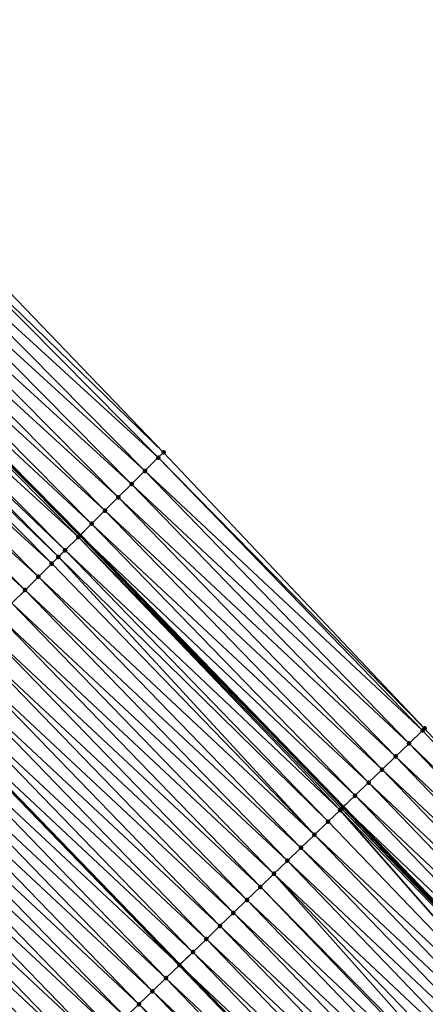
# Model space of a CAD drawing. Header units: feet. Extents: x 2017424 to 2024169, y 808042 to 818730.
# Tile 327 of 329: x 2022880 to 2022902, y 814107 to 814159. Entities that reach past the tile are written whole.
import ezdxf

# ---------------------------------------------------------------- set-up
doc = ezdxf.new("R2010")
doc.units = ezdxf.units.FT
doc.header["$MEASUREMENT"] = 0
for name, color, linetype, lineweight in [('EP_Travel Lane', 172, 'Continuous', 53), ('NB-Road Shots', 141, 'Continuous', 100), ('NB-Road X-Section', 40, 'Continuous', 13), ('STRIPING', 60, 'Continuous', 53)]:
    doc.layers.add(name, color=color, linetype=linetype, lineweight=lineweight)
doc.layers.add('I-77-MM15-17_NB-Surface-BORDER', color=7, linetype='Continuous')
doc.layers.add('I-77-MM15-17_NB-Surface-TIN', color=7, linetype='Continuous')

msp = doc.modelspace()

# ---------------------------------------------------------------- linework, layer by layer
at = {"layer": 'EP_Travel Lane'}
msp.add_polyline3d([(2022767.371049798, 814242.5469800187, 293.8088153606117), (2022782.395149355, 814229.0650125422, 294.5513637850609), (2022797.106016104, 814215.5335921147, 295.2567507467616), (2022811.817192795, 814202.0018865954, 295.950300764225), (2022826.43342328, 814188.0277218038, 296.6233001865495), (2022840.777088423, 814174.1070513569, 297.3120484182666), (2022855.192024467, 814159.9745679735, 298.0072010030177), (2022869.234222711, 814145.7480773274, 298.6593510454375), (2022883.275599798, 814131.5224186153, 299.3469830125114), (2022897.283300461, 814117.0483564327, 300.0231161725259), (2022911.13583631, 814102.6353312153, 300.6367119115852), (2022925.035677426, 814088.0969683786, 301.3041992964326), (2022938.735340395, 814073.5411112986, 301.9734336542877), (2022952.434025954, 814058.9862927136, 302.6844714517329)], dxfattribs=at)
at = {"layer": 'I-77-MM15-17_NB-Surface-BORDER', "color": 3, "linetype": 'Continuous', "lineweight": -3}
msp.add_polyline3d([(2022770.134460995, 814245.6629141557, 294.0602586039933), (2022785.345967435, 814232.2590478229, 294.7774756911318), (2022800.981203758, 814219.7266984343, 295.5252439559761), (2022815.556053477, 814206.0500160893, 296.2577892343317), (2022830.513042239, 814192.2423234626, 296.8506749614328), (2022844.928862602, 814178.3956726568, 297.5326705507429), (2022859.459820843, 814164.2149953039, 298.2418124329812), (2022873.854033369, 814150.3385323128, 298.9191525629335), (2022887.712082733, 814135.9302996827, 299.5876098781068), (2022901.618731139, 814121.2257796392, 300.2473897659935), (2022915.183509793, 814106.5361487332, 300.8601521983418), (2022929.539219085, 814092.3300218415, 301.5308495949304), (2022942.971412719, 814077.5225661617, 302.1824778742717), (2022955.937143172, 814062.2783627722, 302.8469678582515)], dxfattribs=at)
at = {"layer": 'I-77-MM15-17_NB-Surface-TIN', "color": 128, "linetype": 'Continuous', "lineweight": -3}
for points in [[(2022887.712082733, 814135.9302996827, 299.5876098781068), (2022873.854033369, 814150.3385323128, 298.9191525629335), (2022873.362121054, 814149.849725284, 298.8910477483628)], [(2022887.432266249, 814135.6523351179, 299.5734670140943), (2022873.362121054, 814149.849725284, 298.8910477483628), (2022872.652738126, 814149.1449008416, 298.8522510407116)], [(2022887.432266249, 814135.6523351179, 299.5734670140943), (2022887.712082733, 814135.9302996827, 299.5876098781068), (2022873.362121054, 814149.849725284, 298.8910477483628)], [(2022886.722786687, 814134.9476081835, 299.5388376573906), (2022872.652738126, 814149.1449008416, 298.8522510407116), (2022871.943314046, 814148.4401179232, 298.8152289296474)], [(2022886.722786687, 814134.9476081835, 299.5388376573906), (2022887.432266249, 814135.6523351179, 299.5734670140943), (2022872.652738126, 814149.1449008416, 298.8522510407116)], [(2022886.013311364, 814134.2428769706, 299.5040254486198), (2022871.943314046, 814148.4401179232, 298.8152289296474), (2022871.233960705, 814147.7352636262, 298.7751563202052)], [(2022886.013311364, 814134.2428769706, 299.5040254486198), (2022886.722786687, 814134.9476081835, 299.5388376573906), (2022871.943314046, 814148.4401179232, 298.8152289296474)], [(2022885.303916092, 814133.5380649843, 299.4657612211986), (2022871.233960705, 814147.7352636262, 298.7751563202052), (2022870.524538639, 814147.0304786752, 298.7380473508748)], [(2022885.303916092, 814133.5380649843, 299.4657612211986), (2022886.013311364, 814134.2428769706, 299.5040254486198), (2022871.233960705, 814147.7352636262, 298.7751563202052)], [(2022884.594550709, 814132.8332228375, 299.4262080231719), (2022870.524538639, 814147.0304786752, 298.7380473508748), (2022869.815173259, 814146.3256365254, 298.6984938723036)], [(2022884.594550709, 814132.8332228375, 299.4262080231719), (2022885.303916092, 814133.5380649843, 299.4657612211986), (2022870.524538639, 814147.0304786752, 298.7380473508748)], [(2022883.885116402, 814132.1284502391, 299.3896271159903), (2022869.815173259, 814146.3256365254, 298.6984938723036), (2022869.234222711, 814145.7480773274, 298.6593510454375)], [(2022883.885116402, 814132.1284502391, 299.3896271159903), (2022884.594550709, 814132.8332228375, 299.4262080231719), (2022869.815173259, 814146.3256365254, 298.6984938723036)], [(2022883.175984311, 814131.4233726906, 299.3400135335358), (2022869.105998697, 814145.6206018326, 298.6507116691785), (2022868.39711521, 814144.9152734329, 298.5903772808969)], [(2022869.105998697, 814145.6206018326, 298.6507116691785), (2022883.275599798, 814131.5224186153, 299.3469830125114), (2022869.234222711, 814145.7480773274, 298.6593510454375)], [(2022883.175984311, 814131.4233726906, 299.3400135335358), (2022883.275599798, 814131.5224186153, 299.3469830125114), (2022869.105998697, 814145.6206018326, 298.6507116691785)], [(2022883.885116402, 814132.1284502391, 299.3896271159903), (2022869.234222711, 814145.7480773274, 298.6593510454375), (2022883.275599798, 814131.5224186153, 299.3469830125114)], [(2022882.111371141, 814130.3642893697, 299.2535154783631), (2022868.011307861, 814144.5315480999, 298.5607136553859), (2022867.68827226, 814144.2099041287, 298.528294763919)], [(2022882.467127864, 814130.7180170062, 299.2785132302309), (2022868.39711521, 814144.9152734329, 298.5903772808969), (2022868.011307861, 814144.5315480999, 298.5607136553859)], [(2022882.111371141, 814130.3642893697, 299.2535154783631), (2022882.467127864, 814130.7180170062, 299.2785132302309), (2022868.011307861, 814144.5315480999, 298.5607136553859)], [(2022882.467127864, 814130.7180170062, 299.2785132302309), (2022883.175984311, 814131.4233726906, 299.3400135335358), (2022868.39711521, 814144.9152734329, 298.5903772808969)], [(2022881.75822162, 814130.0127115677, 299.2191602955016), (2022867.68827226, 814144.2099041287, 298.528294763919), (2022866.979573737, 814143.5043890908, 298.4599840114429)], [(2022881.75822162, 814130.0127115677, 299.2191602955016), (2022882.111371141, 814130.3642893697, 299.2535154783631), (2022867.68827226, 814144.2099041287, 298.528294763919)], [(2022881.049499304, 814129.3072205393, 299.1518757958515), (2022866.979573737, 814143.5043890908, 298.4599840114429), (2022866.270770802, 814142.7989794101, 298.3961759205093)], [(2022881.049499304, 814129.3072205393, 299.1518757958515), (2022881.75822162, 814130.0127115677, 299.2191602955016), (2022866.979573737, 814143.5043890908, 298.4599840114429)], [(2022880.340702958, 814128.60180421, 299.0877837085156), (2022866.270770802, 814142.7989794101, 298.3961759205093), (2022865.561896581, 814142.0936416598, 298.3354419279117)], [(2022880.340702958, 814128.60180421, 299.0877837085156), (2022881.049499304, 814129.3072205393, 299.1518757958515), (2022866.270770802, 814142.7989794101, 298.3961759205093)], [(2022879.631870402, 814127.8964244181, 299.0252531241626), (2022880.340702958, 814128.60180421, 299.0877837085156), (2022865.561896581, 814142.0936416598, 298.3354419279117)], [(2022901.511920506, 814121.1228597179, 300.2418206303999), (2022887.432266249, 814135.6523351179, 299.5734670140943), (2022886.722786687, 814134.9476081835, 299.5388376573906)], [(2022901.618731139, 814121.2257796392, 300.2473897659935), (2022887.712082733, 814135.9302996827, 299.5876098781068), (2022887.432266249, 814135.6523351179, 299.5734670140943)], [(2022901.511920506, 814121.1228597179, 300.2418206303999), (2022901.618731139, 814121.2257796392, 300.2473897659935), (2022887.432266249, 814135.6523351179, 299.5734670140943)], [(2022900.791865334, 814120.4289415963, 300.2023326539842), (2022886.722786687, 814134.9476081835, 299.5388376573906), (2022886.013311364, 814134.2428769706, 299.5040254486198)], [(2022900.791865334, 814120.4289415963, 300.2023326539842), (2022901.511920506, 814121.1228597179, 300.2418206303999), (2022886.722786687, 814134.9476081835, 299.5388376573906)], [(2022900.071764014, 814119.7350714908, 300.1647994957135), (2022886.013311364, 814134.2428769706, 299.5040254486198), (2022885.303916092, 814133.5380649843, 299.4657612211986)], [(2022900.071764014, 814119.7350714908, 300.1647994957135), (2022900.791865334, 814120.4289415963, 300.2023326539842), (2022886.013311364, 814134.2428769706, 299.5040254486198)], [(2022899.351755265, 814119.0411050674, 300.1233450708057), (2022885.303916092, 814133.5380649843, 299.4657612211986), (2022884.594550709, 814132.8332228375, 299.4262080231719)], [(2022899.351755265, 814119.0411050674, 300.1233450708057), (2022900.071764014, 814119.7350714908, 300.1647994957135), (2022885.303916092, 814133.5380649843, 299.4657612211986)], [(2022898.631694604, 814118.3471926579, 300.0840896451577), (2022884.594550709, 814132.8332228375, 299.4262080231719), (2022883.885116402, 814132.1284502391, 299.3896271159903)], [(2022898.631694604, 814118.3471926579, 300.0840896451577), (2022899.351755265, 814119.0411050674, 300.1233450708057), (2022884.594550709, 814132.8332228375, 299.4262080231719)], [(2022897.911465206, 814117.6534558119, 300.0519817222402), (2022883.885116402, 814132.1284502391, 299.3896271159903), (2022883.275599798, 814131.5224186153, 299.3469830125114)], [(2022897.911465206, 814117.6534558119, 300.0519817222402), (2022898.631694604, 814118.3471926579, 300.0840896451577), (2022883.885116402, 814132.1284502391, 299.3896271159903)], [(2022897.111443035, 814116.8826840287, 300.0125661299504), (2022883.175984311, 814131.4233726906, 299.3400135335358), (2022882.467127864, 814130.7180170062, 299.2785132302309)], [(2022883.175984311, 814131.4233726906, 299.3400135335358), (2022897.283300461, 814117.0483564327, 300.0231161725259), (2022883.275599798, 814131.5224186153, 299.3469830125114)], [(2022897.191259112, 814116.9596947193, 300.018886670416), (2022897.283300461, 814117.0483564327, 300.0231161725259), (2022883.175984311, 814131.4233726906, 299.3400135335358)], [(2022897.111443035, 814116.8826840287, 300.0125661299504), (2022897.191259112, 814116.9596947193, 300.018886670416), (2022883.175984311, 814131.4233726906, 299.3400135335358)], [(2022897.911465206, 814117.6534558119, 300.0519817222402), (2022883.275599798, 814131.5224186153, 299.3469830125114), (2022897.283300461, 814117.0483564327, 300.0231161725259)], [(2022895.752568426, 814115.5703813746, 299.879775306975), (2022882.111371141, 814130.3642893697, 299.2535154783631), (2022881.75822162, 814130.0127115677, 299.2191602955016)], [(2022896.471976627, 814116.2649726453, 299.9466683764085), (2022882.467127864, 814130.7180170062, 299.2785132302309), (2022882.111371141, 814130.3642893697, 299.2535154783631)], [(2022895.752568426, 814115.5703813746, 299.879775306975), (2022896.471976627, 814116.2649726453, 299.9466683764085), (2022882.111371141, 814130.3642893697, 299.2535154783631)], [(2022896.471976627, 814116.2649726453, 299.9466683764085), (2022897.111443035, 814116.8826840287, 300.0125661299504), (2022882.467127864, 814130.7180170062, 299.2785132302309)], [(2022895.752568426, 814115.5703813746, 299.879775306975), (2022881.75822162, 814130.0127115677, 299.2191602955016), (2022881.049499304, 814129.3072205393, 299.1518757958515)], [(2022895.033126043, 814114.8758256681, 299.8143301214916), (2022881.049499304, 814129.3072205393, 299.1518757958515), (2022880.340702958, 814128.60180421, 299.0877837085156)], [(2022895.033126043, 814114.8758256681, 299.8143301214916), (2022895.752568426, 814115.5703813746, 299.879775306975), (2022881.049499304, 814129.3072205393, 299.1518757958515)], [(2022894.313657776, 814114.1812968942, 299.7499814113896), (2022880.340702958, 814128.60180421, 299.0877837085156), (2022879.631870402, 814127.8964244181, 299.0252531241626)], [(2022894.313657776, 814114.1812968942, 299.7499814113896), (2022895.033126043, 814114.8758256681, 299.8143301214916), (2022880.340702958, 814128.60180421, 299.0877837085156)], [(2022893.594135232, 814113.486824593, 299.6879318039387), (2022879.631870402, 814127.8964244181, 299.0252531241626), (2022878.923123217, 814127.1909584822, 298.959040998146)], [(2022893.594135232, 814113.486824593, 299.6879318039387), (2022894.313657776, 814114.1812968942, 299.7499814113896), (2022879.631870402, 814127.8964244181, 299.0252531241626)], [(2022892.874650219, 814112.7923132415, 299.624292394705), (2022878.923123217, 814127.1909584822, 298.959040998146), (2022878.214431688, 814126.4854363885, 298.8904288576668)], [(2022892.874650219, 814112.7923132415, 299.624292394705), (2022893.594135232, 814113.486824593, 299.6879318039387), (2022878.923123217, 814127.1909584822, 298.959040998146)], [(2022892.155255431, 814112.0977080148, 299.5568311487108), (2022878.214431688, 814126.4854363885, 298.8904288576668), (2022877.505826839, 814125.77982683, 298.8180787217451)], [(2022892.155255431, 814112.0977080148, 299.5568311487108), (2022892.874650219, 814112.7923132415, 299.624292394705), (2022878.214431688, 814126.4854363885, 298.8904288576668)], [(2022891.435918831, 814111.4030422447, 299.4869050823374), (2022877.505826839, 814125.77982683, 298.8180787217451), (2022876.797226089, 814125.0742131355, 298.7455518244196)], [(2022891.435918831, 814111.4030422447, 299.4869050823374), (2022892.155255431, 814112.0977080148, 299.5568311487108), (2022877.505826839, 814125.77982683, 298.8180787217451)], [(2022890.716562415, 814110.7083970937, 299.4178184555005), (2022876.797226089, 814125.0742131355, 298.7455518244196), (2022876.088474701, 814124.3687514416, 298.6795209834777)], [(2022890.716562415, 814110.7083970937, 299.4178184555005), (2022891.435918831, 814111.4030422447, 299.4869050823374), (2022876.797226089, 814125.0742131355, 298.7455518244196)], [(2022889.997163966, 814110.0137956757, 299.3505122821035), (2022876.088474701, 814124.3687514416, 298.6795209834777), (2022875.379753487, 814123.6632593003, 298.6121889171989)], [(2022889.997163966, 814110.0137956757, 299.3505122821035), (2022890.716562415, 814110.7083970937, 299.4178184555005), (2022876.088474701, 814124.3687514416, 298.6795209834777)], [(2022889.277753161, 814109.3192071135, 299.2837294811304), (2022875.379753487, 814123.6632593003, 298.6121889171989), (2022874.679184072, 814122.9658105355, 298.5440944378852)], [(2022889.277753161, 814109.3192071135, 299.2837294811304), (2022889.997163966, 814110.0137956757, 299.3505122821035), (2022875.379753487, 814123.6632593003, 298.6121889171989)], [(2022888.558412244, 814108.6245458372, 299.2139863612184), (2022874.671068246, 814122.9577308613, 298.5433055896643), (2022873.962352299, 814122.2522334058, 298.4757464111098)], [(2022874.671068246, 814122.9577308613, 298.5433055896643), (2022888.566589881, 814108.6324429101, 299.2147792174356), (2022874.679184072, 814122.9658105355, 298.5440944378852)], [(2022888.558412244, 814108.6245458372, 299.2139863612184), (2022888.566589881, 814108.6324429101, 299.2147792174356), (2022874.671068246, 814122.9577308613, 298.5433055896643)], [(2022889.277753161, 814109.3192071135, 299.2837294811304), (2022874.679184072, 814122.9658105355, 298.5440944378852), (2022888.566589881, 814108.6324429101, 299.2147792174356)], [(2022887.838983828, 814107.9299755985, 299.147949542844), (2022873.962352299, 814122.2522334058, 298.4757464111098), (2022873.253496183, 814121.5468773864, 298.4142317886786)], [(2022887.838983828, 814107.9299755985, 299.147949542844), (2022888.558412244, 814108.6245458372, 299.2139863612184), (2022873.962352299, 814122.2522334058, 298.4757464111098)], [(2022887.119466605, 814107.2354977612, 299.0856745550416), (2022873.253496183, 814121.5468773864, 298.4142317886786), (2022872.544825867, 814120.8413338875, 298.3447048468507)], [(2022887.119466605, 814107.2354977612, 299.0856745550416), (2022887.838983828, 814107.9299755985, 299.147949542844), (2022873.253496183, 814121.5468773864, 298.4142317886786)], [(2022886.400057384, 814106.540907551, 299.0188246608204), (2022872.544825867, 814120.8413338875, 298.3447048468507), (2022871.836190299, 814120.1357553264, 298.2736794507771)], [(2022886.400057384, 814106.540907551, 299.0188246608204), (2022887.119466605, 814107.2354977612, 299.0856745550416), (2022872.544825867, 814120.8413338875, 298.3447048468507)], [(2022900.791865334, 814120.4289415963, 300.2023326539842), (2022915.183509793, 814106.5361487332, 300.8601521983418), (2022901.511920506, 814121.1228597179, 300.2418206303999)], [(2022901.511920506, 814121.1228597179, 300.2418206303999), (2022915.183509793, 814106.5361487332, 300.8601521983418), (2022901.618731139, 814121.2257796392, 300.2473897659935)], [(2022900.071764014, 814119.7350714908, 300.1647994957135), (2022914.64407184, 814106.0162244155, 300.8291461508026), (2022900.791865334, 814120.4289415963, 300.2023326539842)], [(2022900.791865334, 814120.4289415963, 300.2023326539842), (2022914.64407184, 814106.0162244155, 300.8291461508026), (2022915.183509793, 814106.5361487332, 300.8601521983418)], [(2022885.680731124, 814105.8462310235, 298.9484606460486), (2022871.836190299, 814120.1357553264, 298.2736794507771), (2022871.12740696, 814119.4303258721, 298.20902644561)], [(2022885.680731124, 814105.8462310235, 298.9484606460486), (2022886.400057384, 814106.540907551, 299.0188246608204), (2022871.836190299, 814120.1357553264, 298.2736794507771)], [(2022884.961344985, 814105.1516167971, 298.8806330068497), (2022871.12740696, 814119.4303258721, 298.20902644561), (2022870.418582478, 814118.7249379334, 298.1461476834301)], [(2022884.961344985, 814105.1516167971, 298.8806330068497), (2022885.680731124, 814105.8462310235, 298.9484606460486), (2022871.12740696, 814119.4303258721, 298.20902644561)], [(2022899.351755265, 814119.0411050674, 300.1233450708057), (2022913.923986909, 814105.322337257, 300.7909187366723), (2022900.071764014, 814119.7350714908, 300.1647994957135)], [(2022900.071764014, 814119.7350714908, 300.1647994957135), (2022913.923986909, 814105.322337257, 300.7909187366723), (2022914.64407184, 814106.0162244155, 300.8291461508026)], [(2022884.241792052, 814104.4571761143, 298.8198706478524), (2022870.418582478, 814118.7249379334, 298.1461476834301), (2022869.709892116, 814118.019414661, 298.0774851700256)], [(2022884.241792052, 814104.4571761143, 298.8198706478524), (2022884.961344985, 814105.1516167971, 298.8806330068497), (2022870.418582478, 814118.7249379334, 298.1461476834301)], [(2022898.631694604, 814118.3471926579, 300.0840896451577), (2022913.203859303, 814104.6284944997, 300.7544989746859), (2022899.351755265, 814119.0411050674, 300.1233450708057)], [(2022899.351755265, 814119.0411050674, 300.1233450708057), (2022913.203859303, 814104.6284944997, 300.7544989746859), (2022913.923986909, 814105.322337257, 300.7909187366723)], [(2022897.911465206, 814117.6534558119, 300.0519817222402), (2022912.483809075, 814103.934571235, 300.7148016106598), (2022898.631694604, 814118.3471926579, 300.0840896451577)], [(2022898.631694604, 814118.3471926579, 300.0840896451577), (2022912.483809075, 814103.934571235, 300.7148016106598), (2022913.203859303, 814104.6284944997, 300.7544989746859)], [(2022883.522375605, 814103.7625934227, 298.7533268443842), (2022869.709892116, 814118.019414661, 298.0774851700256), (2022869.00128482, 814117.313807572, 298.0052405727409)], [(2022883.522375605, 814103.7625934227, 298.7533268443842), (2022884.241792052, 814104.4571761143, 298.8198706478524), (2022869.709892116, 814118.019414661, 298.0774851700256)], [(2022882.803239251, 814103.0677193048, 298.6749185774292), (2022869.00128482, 814117.313807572, 298.0052405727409), (2022868.292746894, 814116.6081304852, 297.930004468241)], [(2022882.803239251, 814103.0677193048, 298.6749185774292), (2022883.522375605, 814103.7625934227, 298.7533268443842), (2022869.00128482, 814117.313807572, 298.0052405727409)], [(2022897.911465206, 814117.6534558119, 300.0519817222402), (2022897.283300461, 814117.0483564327, 300.0231161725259), (2022911.763568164, 814103.2408463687, 300.68318140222)], [(2022897.911465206, 814117.6534558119, 300.0519817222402), (2022911.763568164, 814103.2408463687, 300.68318140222), (2022912.483809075, 814103.934571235, 300.7148016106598)], [(2022896.471976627, 814116.2649726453, 299.9466683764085), (2022910.324132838, 814101.8523077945, 300.5756123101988), (2022897.111443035, 814116.8826840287, 300.0125661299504)], [(2022897.111443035, 814116.8826840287, 300.0125661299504), (2022911.043838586, 814102.5465894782, 300.6299015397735), (2022897.191259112, 814116.9596947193, 300.018886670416)], [(2022897.111443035, 814116.8826840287, 300.0125661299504), (2022910.324132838, 814101.8523077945, 300.5756123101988), (2022911.043838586, 814102.5465894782, 300.6299015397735)], [(2022897.191259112, 814116.9596947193, 300.018886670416), (2022911.13583631, 814102.6353312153, 300.6367119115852), (2022897.283300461, 814117.0483564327, 300.0231161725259)], [(2022897.191259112, 814116.9596947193, 300.018886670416), (2022911.043838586, 814102.5465894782, 300.6299015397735), (2022911.13583631, 814102.6353312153, 300.6367119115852)], [(2022911.763568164, 814103.2408463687, 300.68318140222), (2022897.283300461, 814117.0483564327, 300.0231161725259), (2022911.13583631, 814102.6353312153, 300.6367119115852)], [(2022882.084034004, 814102.3729168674, 298.599428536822), (2022868.292746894, 814116.6081304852, 297.930004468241), (2022867.584072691, 814115.9025909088, 297.860645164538)], [(2022882.084034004, 814102.3729168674, 298.599428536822), (2022882.803239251, 814103.0677193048, 298.6749185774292), (2022868.292746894, 814116.6081304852, 297.930004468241)], [(2022895.752568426, 814115.5703813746, 299.879775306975), (2022910.324132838, 814101.8523077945, 300.5756123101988), (2022896.471976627, 814116.2649726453, 299.9466683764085)], [(2022881.364538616, 814101.6784163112, 298.536228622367), (2022867.584072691, 814115.9025909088, 297.860645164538), (2022866.875371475, 814115.1970785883, 297.792450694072)], [(2022881.364538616, 814101.6784163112, 298.536228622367), (2022882.084034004, 814102.3729168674, 298.599428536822), (2022867.584072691, 814115.9025909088, 297.860645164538)], [(2022880.645081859, 814100.983875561, 298.4713923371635), (2022866.875371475, 814115.1970785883, 297.792450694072), (2022866.166771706, 814114.491463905, 297.7198815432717)], [(2022880.645081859, 814100.983875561, 298.4713923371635), (2022881.364538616, 814101.6784163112, 298.536228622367), (2022866.875371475, 814115.1970785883, 297.792450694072)], [(2022895.033126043, 814114.8758256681, 299.8143301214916), (2022909.604495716, 814101.1579547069, 300.5184161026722), (2022895.752568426, 814115.5703813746, 299.879775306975)], [(2022895.752568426, 814115.5703813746, 299.879775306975), (2022909.604495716, 814101.1579547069, 300.5184161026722), (2022910.324132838, 814101.8523077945, 300.5756123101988)], [(2022894.313657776, 814114.1812968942, 299.7499814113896), (2022908.884939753, 814100.4635171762, 300.4577820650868), (2022895.033126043, 814114.8758256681, 299.8143301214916)], [(2022895.033126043, 814114.8758256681, 299.8143301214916), (2022908.884939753, 814100.4635171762, 300.4577820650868), (2022909.604495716, 814101.1579547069, 300.5184161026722)], [(2022879.925679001, 814100.2892787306, 298.4042729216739), (2022880.645081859, 814100.983875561, 298.4713923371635), (2022866.166771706, 814114.491463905, 297.7198815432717)], [(2022893.594135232, 814113.486824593, 299.6879318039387), (2022908.165340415, 814099.7691247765, 300.3989853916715), (2022894.313657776, 814114.1812968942, 299.7499814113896)], [(2022894.313657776, 814114.1812968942, 299.7499814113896), (2022908.165340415, 814099.7691247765, 300.3989853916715), (2022908.884939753, 814100.4635171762, 300.4577820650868)], [(2022892.874650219, 814112.7923132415, 299.624292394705), (2022906.891945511, 814098.5405243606, 300.2989302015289), (2022893.594135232, 814113.486824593, 299.6879318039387)], [(2022893.594135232, 814113.486824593, 299.6879318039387), (2022907.445671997, 814099.0748042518, 300.3431148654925), (2022908.165340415, 814099.7691247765, 300.3989853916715)], [(2022893.594135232, 814113.486824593, 299.6879318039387), (2022906.891945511, 814098.5405243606, 300.2989302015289), (2022907.445671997, 814099.0748042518, 300.3431148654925)], [(2022892.155255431, 814112.0977080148, 299.5568311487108), (2022906.726069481, 814098.3804151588, 300.284452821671), (2022892.874650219, 814112.7923132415, 299.624292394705)], [(2022892.874650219, 814112.7923132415, 299.624292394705), (2022906.726069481, 814098.3804151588, 300.284452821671), (2022906.891945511, 814098.5405243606, 300.2989302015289)], [(2022891.435918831, 814111.4030422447, 299.4869050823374), (2022906.006612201, 814097.685874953, 300.2196386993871), (2022892.155255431, 814112.0977080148, 299.5568311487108)], [(2022892.155255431, 814112.0977080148, 299.5568311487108), (2022906.006612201, 814097.685874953, 300.2196386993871), (2022906.726069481, 814098.3804151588, 300.284452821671)], [(2022890.716562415, 814110.7083970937, 299.4178184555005), (2022905.287251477, 814096.9912342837, 300.1507345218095), (2022891.435918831, 814111.4030422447, 299.4869050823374)], [(2022891.435918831, 814111.4030422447, 299.4869050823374), (2022905.287251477, 814096.9912342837, 300.1507345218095), (2022906.006612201, 814097.685874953, 300.2196386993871)], [(2022889.997163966, 814110.0137956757, 299.3505122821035), (2022904.567793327, 814096.296694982, 300.0859572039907), (2022890.716562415, 814110.7083970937, 299.4178184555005)], [(2022890.716562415, 814110.7083970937, 299.4178184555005), (2022904.567793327, 814096.296694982, 300.0859572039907), (2022905.287251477, 814096.9912342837, 300.1507345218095)], [(2022889.277753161, 814109.3192071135, 299.2837294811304), (2022903.84822392, 814095.6022714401, 300.0258926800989), (2022889.997163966, 814110.0137956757, 299.3505122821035)], [(2022889.997163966, 814110.0137956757, 299.3505122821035), (2022903.84822392, 814095.6022714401, 300.0258926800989), (2022904.567793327, 814096.296694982, 300.0859572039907)], [(2022889.277753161, 814109.3192071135, 299.2837294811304), (2022888.566589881, 814108.6324429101, 299.2147792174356), (2022903.128653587, 814094.9078488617, 299.9658673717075)], [(2022889.277753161, 814109.3192071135, 299.2837294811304), (2022903.128653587, 814094.9078488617, 299.9658673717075), (2022903.84822392, 814095.6022714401, 300.0258926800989)], [(2022887.838983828, 814107.9299755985, 299.147949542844), (2022902.409110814, 814094.2133976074, 299.9046746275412), (2022888.558412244, 814108.6245458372, 299.2139863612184)], [(2022888.558412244, 814108.6245458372, 299.2139863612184), (2022902.417308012, 814094.2213089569, 299.9053717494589), (2022888.566589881, 814108.6324429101, 299.2147792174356)], [(2022888.558412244, 814108.6245458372, 299.2139863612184), (2022902.409110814, 814094.2133976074, 299.9046746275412), (2022902.417308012, 814094.2213089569, 299.9053717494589)], [(2022903.128653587, 814094.9078488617, 299.9658673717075), (2022888.566589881, 814108.6324429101, 299.2147792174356), (2022902.417308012, 814094.2213089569, 299.9053717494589)], [(2022887.119466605, 814107.2354977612, 299.0856745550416), (2022901.689586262, 814093.5189273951, 299.8427100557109), (2022887.838983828, 814107.9299755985, 299.147949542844)], [(2022887.838983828, 814107.9299755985, 299.147949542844), (2022901.689586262, 814093.5189273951, 299.8427100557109), (2022902.409110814, 814094.2133976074, 299.9046746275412)], [(2022886.400057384, 814106.540907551, 299.0188246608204), (2022900.970089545, 814092.8244282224, 299.7795664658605), (2022887.119466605, 814107.2354977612, 299.0856745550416)], [(2022887.119466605, 814107.2354977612, 299.0856745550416), (2022900.970089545, 814092.8244282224, 299.7795664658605), (2022901.689586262, 814093.5189273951, 299.8427100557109)], [(2022885.680731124, 814105.8462310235, 298.9484606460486), (2022900.250724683, 814092.129791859, 299.7108375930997), (2022886.400057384, 814106.540907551, 299.0188246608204)], [(2022886.400057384, 814106.540907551, 299.0188246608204), (2022900.250724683, 814092.129791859, 299.7108375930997), (2022900.970089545, 814092.8244282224, 299.7795664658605)]]:
    msp.add_3dface(points, dxfattribs=at)
at = {"layer": 'NB-Road Shots', "lineweight": 100}
for p in [(2022887.432266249, 814135.6523351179, 299.5734670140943), (2022887.712082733, 814135.9302996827, 299.5876098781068), (2022886.722786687, 814134.9476081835, 299.5388376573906), (2022886.013311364, 814134.2428769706, 299.5040254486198), (2022885.303916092, 814133.5380649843, 299.4657612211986), (2022884.594550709, 814132.8332228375, 299.4262080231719), (2022883.885116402, 814132.1284502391, 299.3896271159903), (2022883.175984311, 814131.4233726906, 299.3400135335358), (2022882.111371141, 814130.3642893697, 299.2535154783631), (2022882.467127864, 814130.7180170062, 299.2785132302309), (2022881.75822162, 814130.0127115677, 299.2191602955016), (2022881.049499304, 814129.3072205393, 299.1518757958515), (2022880.340702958, 814128.60180421, 299.0877837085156), (2022901.511920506, 814121.1228597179, 300.2418206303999), (2022901.618731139, 814121.2257796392, 300.2473897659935), (2022900.791865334, 814120.4289415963, 300.2023326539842), (2022900.071764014, 814119.7350714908, 300.1647994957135), (2022899.351755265, 814119.0411050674, 300.1233450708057), (2022898.631694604, 814118.3471926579, 300.0840896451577), (2022897.911465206, 814117.6534558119, 300.0519817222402), (2022897.111443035, 814116.8826840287, 300.0125661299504), (2022897.191259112, 814116.9596947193, 300.018886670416), (2022896.471976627, 814116.2649726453, 299.9466683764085), (2022895.752568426, 814115.5703813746, 299.879775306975), (2022895.033126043, 814114.8758256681, 299.8143301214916), (2022894.313657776, 814114.1812968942, 299.7499814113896), (2022893.594135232, 814113.486824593, 299.6879318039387), (2022892.874650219, 814112.7923132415, 299.624292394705), (2022892.155255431, 814112.0977080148, 299.5568311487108), (2022891.435918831, 814111.4030422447, 299.4869050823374), (2022890.716562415, 814110.7083970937, 299.4178184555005), (2022889.997163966, 814110.0137956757, 299.3505122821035), (2022889.277753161, 814109.3192071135, 299.2837294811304), (2022888.558412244, 814108.6245458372, 299.2139863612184), (2022887.838983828, 814107.9299755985, 299.147949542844), (2022887.119466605, 814107.2354977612, 299.0856745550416), (2022886.400057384, 814106.540907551, 299.0188246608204)]:
    msp.add_point(p, dxfattribs=at)
at = {"layer": 'NB-Road X-Section', "extrusion": (0.7035349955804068, -0.7098974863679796, 0.03292520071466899), "elevation": 845229.1110803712, "flags": 128}
msp.add_lwpolyline([(2009905.753655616, -27544.6847380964), (2009905.359242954, -27544.69888863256), (2009904.359242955, -27544.73353677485), (2009903.359242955, -27544.7683678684), (2009902.359242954, -27544.80665285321), (2009901.359242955, -27544.84622750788), (2009900.359242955, -27544.88282825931), (2009899.359242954, -27544.93246875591), (2009898.359242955, -27544.99400242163), (2009897.857560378, -27545.01901373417), (2009897.359242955, -27545.05338755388), (2009896.359242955, -27545.12070855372), (2009895.359242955, -27545.18483540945), (2009894.359242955, -27545.24739991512), (2009893.359242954, -27545.31364795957), (2009892.359242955, -27545.38229732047), (2009891.359242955, -27545.45468670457), (2009890.359242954, -27545.52725294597), (2009889.359242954, -27545.59331960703), (2009888.359242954, -27545.6606881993), (2009887.359242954, -27545.72960889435), (2009886.359242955, -27545.79720472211), (2009885.359242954, -27545.85875271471), (2009884.359242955, -27545.9283173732), (2009883.359242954, -27545.99938129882), (2009882.359242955, -27546.06406937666), (2009881.359242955, -27546.12698224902), (2009880.359242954, -27546.19568201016), (2009879.359242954, -27546.26796579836), (2009878.359242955, -27546.3432427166), (2009877.359242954, -27546.41263964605), (2009876.359242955, -27546.48087111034), (2009875.359242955, -27546.55347962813), (2009874.603560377, -27546.61993899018), (2009874.474893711, -27546.6319847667)], dxfattribs=at)
at = {"layer": 'NB-Road X-Section', "extrusion": (0.692546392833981, -0.7205693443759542, 0.03404869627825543), "elevation": 814332.6442398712, "flags": 128}
msp.add_lwpolyline([(2022630.382965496, -27442.62940485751), (2022630.234638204, -27442.6349772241), (2022629.234638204, -27442.67448810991), (2022628.234638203, -27442.71204304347), (2022627.234638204, -27442.75352151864), (2022626.234638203, -27442.79279971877), (2022625.234638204, -27442.82492626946), (2022624.234638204, -27442.85804052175), (2022624.1237274, -27442.86436472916), (2022623.234638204, -27442.93030071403), (2022622.234638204, -27442.99723259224), (2022621.234638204, -27443.06271574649), (2022620.234638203, -27443.12710178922), (2022619.234638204, -27443.18918739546), (2022618.234638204, -27443.25286372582), (2022617.234638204, -27443.32036411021), (2022616.234638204, -27443.390330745), (2022615.234638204, -27443.45945745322), (2022614.234638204, -27443.52680267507), (2022613.234638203, -27443.59362422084), (2022612.234638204, -27443.66340780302), (2022611.234638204, -27443.72948293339), (2022610.234638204, -27443.79179405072), (2022609.234638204, -27443.85868272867), (2022608.234638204, -27443.92908756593), (2022607.234638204, -27443.99695455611), (2022606.234638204, -27444.05775216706), (2022605.234638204, -27444.12433457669), (2022604.234638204, -27444.20278833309), (2022603.234638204, -27444.2783221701), (2022602.234638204, -27444.34155875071), (2022601.234638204, -27444.40643265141), (2022600.234638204, -27444.47359100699), (2022599.504394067, -27444.53487834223), (2022599.414108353, -27444.54293137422)], dxfattribs=at)
at = {"layer": 'STRIPING'}
msp.add_polyline3d([(2022759.407718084, 814233.5674202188, 293.0773944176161), (2022774.237687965, 814220.2279356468, 293.7877521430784), (2022788.893873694, 814206.637512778, 294.4924974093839), (2022803.549962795, 814193.0471795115, 295.2009468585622), (2022817.942402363, 814179.2425715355, 295.8784061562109), (2022832.286276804, 814165.3216979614, 296.5585268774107), (2022846.538156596, 814151.3612469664, 297.2091466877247), (2022860.608899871, 814137.1632971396, 297.8667220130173), (2022874.679184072, 814122.9658105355, 298.5440944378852), (2022888.566589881, 814108.6324429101, 299.2147792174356), (2022902.417308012, 814094.2213089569, 299.9053717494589), (2022916.208846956, 814079.7880295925, 300.5978666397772), (2022929.880389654, 814065.2064046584, 301.2798748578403)], dxfattribs=at)

doc.saveas('drawing.dxf')
